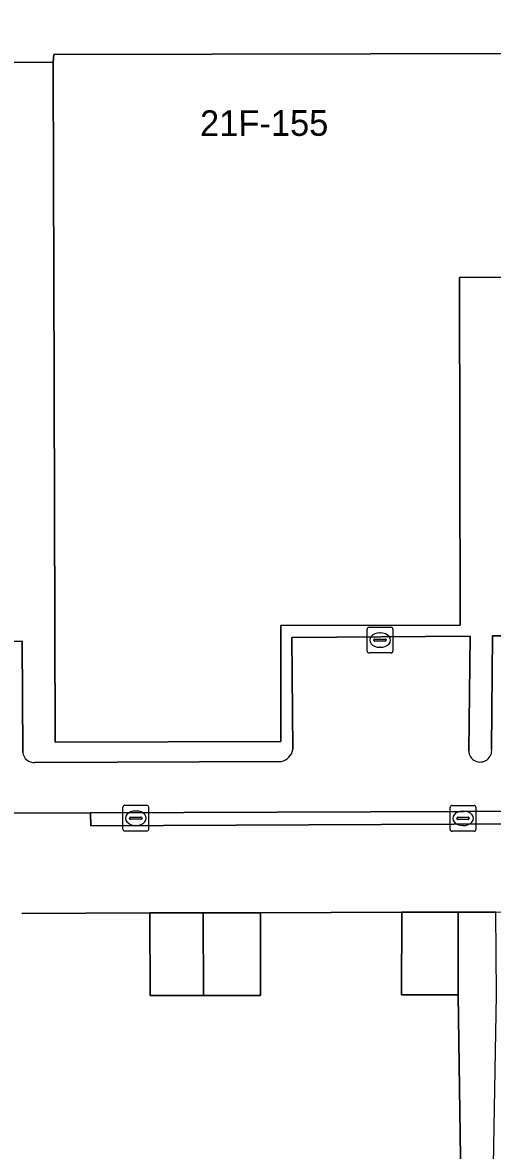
# Model space of a CAD drawing. Extents: x 159716 to 160783, y 383290 to 384031.
# Drawn here: x 160205.61 to 160223.85, y 383782.17 to 383825.95 of the extents above; entities that cross this region are included whole.
import ezdxf

# ---------------------------------------------------------------- set-up
doc = ezdxf.new("R2010")
doc.units = 0
for name, color, linetype in [('IMGEO_Erf', 7, 'Continuous'), ('IMGEO_Kolk', 7, 'Continuous'), ('IMGEO_Pand', 7, 'Continuous'), ('IMGEO_Pand_nummerreeks', 7, 'Continuous'), ('IMGEO_Parkeervlak_open', 7, 'Continuous'), ('IMGEO_Rijbaan_lokaal_open', 7, 'Continuous'), ('IMGEO_Voetpad_open', 7, 'Continuous')]:
    doc.layers.add(name, color=color, linetype=linetype)

msp = doc.modelspace()

# ---------------------------------------------------------------- linework, layer by layer
at = {"layer": 'IMGEO_Erf'}
for points in [[(160222.518, 383788.206), (160220.312, 383788.211), (160220.324, 383791.421), (160214.841, 383791.393), (160214.844, 383788.183), (160212.632, 383788.181), (160210.554, 383788.179), (160210.551, 383791.389), (160205.579, 383791.364)], [(160222.714, 383774.658), (160222.518, 383788.206)]]:
    msp.add_lwpolyline(points, dxfattribs=at)
at = {"layer": 'IMGEO_Kolk'}
for p, q in [((160218.982, 383801.553), (160218.982, 383802.405)), ((160219.057, 383802.479), (160219.909, 383802.479)), ((160219.47, 383802.259), (160219.495, 383802.259)), ((160219.983, 383802.405), (160219.983, 383801.553)), ((160219.241, 383801.973), (160219.241, 383801.985)), ((160219.679, 383801.936), (160219.281, 383801.936)), ((160219.284, 383802.022), (160219.682, 383802.022)), ((160219.725, 383801.985), (160219.725, 383801.973)), ((160219.909, 383801.479), (160219.057, 383801.479)), ((160219.493, 383801.699), (160219.468, 383801.699)), ((160209.501, 383794.639), (160209.501, 383795.491)), ((160209.576, 383795.565), (160210.428, 383795.565)), ((160209.989, 383795.345), (160210.014, 383795.345)), ((160210.502, 383795.491), (160210.502, 383794.639)), ((160222.203, 383794.632), (160222.203, 383795.484)), ((160222.278, 383795.558), (160223.13, 383795.558)), ((160222.691, 383795.338), (160222.716, 383795.338)), ((160223.204, 383795.484), (160223.204, 383794.632)), ((160209.76, 383795.059), (160209.76, 383795.071)), ((160210.198, 383795.022), (160209.8, 383795.022)), ((160209.803, 383795.108), (160210.201, 383795.108)), ((160210.012, 383794.785), (160209.987, 383794.785)), ((160210.244, 383795.071), (160210.244, 383795.059)), ((160222.462, 383795.052), (160222.462, 383795.064)), ((160222.9, 383795.015), (160222.502, 383795.015)), ((160222.505, 383795.101), (160222.903, 383795.101)), ((160222.714, 383794.778), (160222.689, 383794.778)), ((160222.946, 383795.064), (160222.946, 383795.052)), ((160210.428, 383794.565), (160209.576, 383794.565)), ((160223.13, 383794.558), (160222.278, 383794.558))]:
    msp.add_line(p, q, dxfattribs=at)
for points in [[(160218.982, 383801.553), (160218.982, 383802.405)], [(160219.057, 383802.479), (160219.909, 383802.479)], [(160219.983, 383802.405), (160219.983, 383801.553)], [(160219.909, 383801.479), (160219.057, 383801.479)], [(160209.501, 383794.639), (160209.501, 383795.491)], [(160209.576, 383795.565), (160210.428, 383795.565)], [(160210.502, 383795.491), (160210.502, 383794.639)], [(160222.203, 383794.632), (160222.203, 383795.484)], [(160222.278, 383795.558), (160223.13, 383795.558)], [(160223.204, 383795.484), (160223.204, 383794.632)], [(160210.428, 383794.565), (160209.576, 383794.565)], [(160223.13, 383794.558), (160222.278, 383794.558)]]:
    msp.add_lwpolyline(points, dxfattribs=at)
for centre, radius, start, end in [((160219.059, 383802.403), 0.0765, 91.552, 178.448), ((160219.059, 383802.403), 0.0765, 91.552, 178.448), ((160219.907, 383802.403), 0.0765, 1.552, 88.448), ((160219.907, 383802.403), 0.0765, 1.552, 88.448), ((160219.281, 383801.982), 0.0403, 85.8775, 175.7526), ((160219.278, 383801.972), 0.0366, 178.938, 274.7102), ((160219.682, 383801.979), 0.043, 264.8664, 352.4533), ((160219.686, 383801.984), 0.0386, 1.7309, 96.639), ((160219.059, 383801.555), 0.0765, 181.552, 268.448), ((160219.059, 383801.555), 0.0765, 181.552, 268.448), ((160219.907, 383801.555), 0.0765, 271.552, 358.448), ((160219.907, 383801.555), 0.0765, 271.552, 358.448), ((160209.578, 383795.489), 0.0765, 91.552, 178.448), ((160209.578, 383795.489), 0.0765, 91.552, 178.448), ((160210.426, 383795.489), 0.0765, 1.552, 88.448), ((160210.426, 383795.489), 0.0765, 1.552, 88.448), ((160222.28, 383795.482), 0.0765, 91.552, 178.448), ((160222.28, 383795.482), 0.0765, 91.552, 178.448), ((160223.128, 383795.482), 0.0765, 1.552, 88.448), ((160223.128, 383795.482), 0.0765, 1.552, 88.448), ((160209.8, 383795.068), 0.0403, 85.8775, 175.7526), ((160209.797, 383795.058), 0.0366, 178.938, 274.7102), ((160210.201, 383795.065), 0.043, 264.8664, 352.4533), ((160210.205, 383795.07), 0.0386, 1.7309, 96.639), ((160222.502, 383795.061), 0.0403, 85.8775, 175.7526), ((160222.499, 383795.051), 0.0366, 178.938, 274.7102), ((160222.903, 383795.058), 0.043, 264.8664, 352.4533), ((160222.907, 383795.063), 0.0386, 1.7309, 96.639), ((160209.578, 383794.641), 0.0765, 181.552, 268.448), ((160209.578, 383794.641), 0.0765, 181.552, 268.448), ((160210.426, 383794.641), 0.0765, 271.552, 358.448), ((160210.426, 383794.641), 0.0765, 271.552, 358.448), ((160222.28, 383794.634), 0.0765, 181.552, 268.448), ((160222.28, 383794.634), 0.0765, 181.552, 268.448), ((160223.128, 383794.634), 0.0765, 271.552, 358.448), ((160223.128, 383794.634), 0.0765, 271.552, 358.448)]:
    msp.add_arc(centre, radius, start, end, dxfattribs=at)
for centre, major_axis, ratio, start_param, end_param in [((160219.469, 383801.979), (-0.387, 0.002), 0.722429, 4.712389, 7.853982), ((160219.494, 383801.979), (-0.39, 0.002), 0.717154, 1.570796, 4.712389), ((160209.988, 383795.065), (-0.387, 0.002), 0.722429, 4.712389, 7.853982), ((160210.013, 383795.065), (-0.39, 0.002), 0.717154, 1.570796, 4.712389), ((160222.69, 383795.058), (-0.387, 0.002), 0.722429, 4.712389, 7.853982), ((160222.715, 383795.058), (-0.39, 0.002), 0.717154, 1.570796, 4.712389)]:
    msp.add_ellipse(centre, major_axis=major_axis, ratio=ratio, start_param=start_param, end_param=end_param, dxfattribs=at)
at = {"layer": 'IMGEO_Pand'}
for points in [[(160222.57, 383816.054), (160225.277, 383816.068), (160225.267, 383824.332), (160225.267, 383824.758), (160206.82, 383824.713), (160206.798, 383824.41), (160206.807, 383819.81), (160206.819, 383816.264), (160206.879, 383798.012), (160215.632, 383798.039), (160215.634, 383802.54), (160222.593, 383802.558)], [(160212.622, 383791.391), (160210.551, 383791.389), (160210.554, 383788.179), (160212.632, 383788.181)], [(160212.632, 383788.181), (160214.844, 383788.183), (160214.841, 383791.393), (160212.622, 383791.391)], [(160220.324, 383791.421), (160220.312, 383788.211), (160222.518, 383788.206), (160222.519, 383791.416), (160221.533, 383791.416)]]:
    msp.add_lwpolyline(points, close=True, dxfattribs=at)
at = {"layer": 'IMGEO_Parkeervlak_open'}
for points in [[(160205.613, 383797.622), (160205.595, 383801.941), (160198.685, 383801.921), (160198.645, 383797.643)], [(160222.926, 383797.676), (160222.983, 383802.13), (160216.059, 383802.08), (160216.1, 383797.728)], [(160230.841, 383797.73), (160230.826, 383802.148), (160223.854, 383802.147), (160223.813, 383797.761)], [(160188.011, 383795.215), (160199.565, 383795.252), (160208.246, 383795.28), (160233.617, 383795.36), (160255.542, 383795.407), (160259.408, 383795.436), (160280.885, 383795), (160295.16, 383794.71), (160295.672, 383798.398), (160295.464, 383798.401), (160292.967, 383798.429), (160289.723, 383798.461), (160289.685, 383797.647)], [(160215.652, 383797.264), (160206.088, 383797.228)]]:
    msp.add_lwpolyline(points, dxfattribs=at)
for centre, radius, start, end in [((160206.06, 383797.677), 0.45, 187.0304, 273.62), ((160215.515, 383797.844), 0.596, 283.2546, 348.7555), ((160223.372, 383797.692), 0.446, 182.085, 8.8628)]:
    msp.add_arc(centre, radius, start, end, dxfattribs=at)
at = {"layer": 'IMGEO_Rijbaan_lokaal_open'}
for points in [[(160259.401, 383794.924), (160255.57, 383794.946), (160233.628, 383794.884), (160208.259, 383794.771), (160208.246, 383795.28), (160199.565, 383795.252)], [(160205.579, 383791.364), (160210.551, 383791.389), (160212.622, 383791.391), (160214.841, 383791.393), (160220.324, 383791.421), (160221.533, 383791.416), (160222.519, 383791.416), (160223.977, 383791.418), (160226.184, 383791.437), (160229.256, 383791.446), (160231.438, 383791.45), (160234.806, 383791.469), (160237.008, 383791.479), (160242.654, 383791.495), (160244.994, 383791.506), (160246.95, 383791.515), (160249.441, 383791.528), (160256.237, 383791.579), (160258.341, 383791.555), (160264.206, 383791.469)]]:
    msp.add_lwpolyline(points, dxfattribs=at)
msp.add_lwpolyline([(160280.885, 383795), (160259.408, 383795.436), (160255.542, 383795.407), (160233.617, 383795.36), (160208.246, 383795.28), (160208.259, 383794.771), (160233.628, 383794.884), (160255.57, 383794.946), (160259.401, 383794.924), (160280.891, 383794.504)], close=True, dxfattribs=at)
at = {"layer": 'IMGEO_Voetpad_open'}
for points in [[(160148.656, 383824.648), (160152.8, 383824.55), (160159.26, 383824.59), (160159.257, 383824.155), (160160.884, 383824.144), (160160.894, 383824.625), (160197.322, 383824.705), (160197.303, 383824.328), (160198.403, 383824.309), (160198.403, 383824.688), (160201.137, 383824.694), (160201.136, 383824.399), (160206.798, 383824.41), (160206.82, 383824.713), (160225.267, 383824.758), (160225.267, 383824.332), (160228.576, 383824.356), (160228.576, 383824.752), (160228.896, 383824.729), (160228.933, 383824.866), (160229.025, 383825.006), (160229.124, 383824.942), (160232.403, 383829.882)], [(160232.065, 383816.079), (160228.577, 383816.068), (160228.577, 383822.376), (160228.576, 383824.356), (160225.267, 383824.332), (160225.277, 383816.068), (160222.57, 383816.054), (160222.593, 383802.558), (160215.634, 383802.54), (160215.632, 383798.039), (160206.879, 383798.012), (160206.819, 383816.264), (160206.807, 383819.81), (160206.798, 383824.41), (160201.136, 383824.399), (160201.113, 383816.253), (160198.397, 383816.256), (160198.403, 383824.309), (160197.303, 383824.328), (160197.305, 383819.798), (160197.306, 383816.257), (160197.345, 383798.087), (160188.631, 383798.111), (160188.642, 383797.164)], [(160198.645, 383797.643), (160198.685, 383801.921), (160205.595, 383801.941), (160205.613, 383797.622)], [(160216.1, 383797.728), (160216.059, 383802.08), (160222.983, 383802.13), (160222.926, 383797.676)], [(160223.813, 383797.761), (160223.854, 383802.147), (160230.826, 383802.148), (160230.841, 383797.73)], [(160206.088, 383797.228), (160215.652, 383797.264)]]:
    msp.add_lwpolyline(points, dxfattribs=at)
msp.add_lwpolyline([(160224.005, 383788.208), (160223.977, 383791.418), (160222.519, 383791.416), (160222.518, 383788.206), (160222.714, 383774.658), (160222.746, 383771.805), (160222.761, 383766.805), (160223.905, 383766.809), (160223.889, 383771.809), (160223.873, 383780.869)], close=True, dxfattribs=at)
for centre, radius, start, end in [((160206.06, 383797.677), 0.45, 187.0304, 273.62), ((160215.515, 383797.844), 0.596, 283.2546, 348.7555), ((160223.372, 383797.692), 0.446, 182.085, 8.8628)]:
    msp.add_arc(centre, radius, start, end, dxfattribs=at)

# ---------------------------------------------------------------- texts
at = {"layer": 'IMGEO_Pand_nummerreeks'}
msp.add_text('21F-155', height=1, rotation=0.1432, dxfattribs=at).set_placement((160212.497, 383821.545))

doc.saveas('drawing.dxf')
